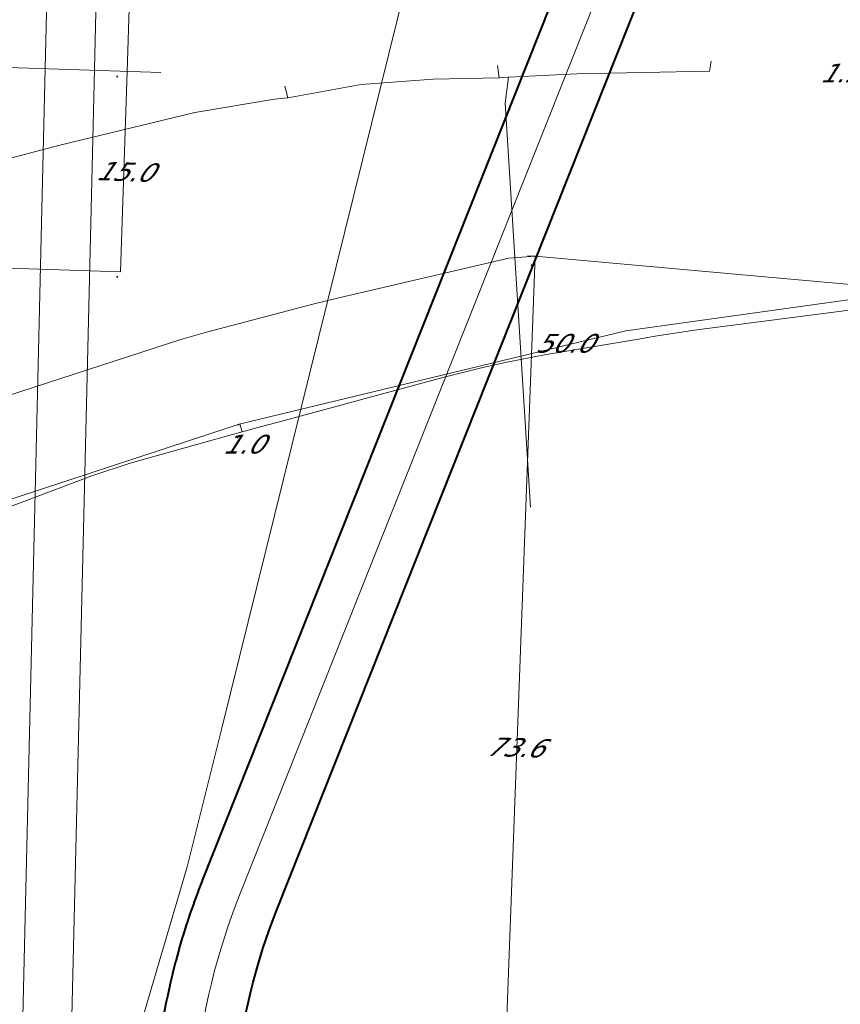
# Model space of a CAD drawing. Header units: metres. Extents: x 124576 to 133557, y 395865 to 402386.
# Tile 419 of 447: x 132877 to 132938, y 400969 to 401042. Entities that reach past the tile are written whole.
import ezdxf
from ezdxf.enums import TextEntityAlignment as Align

# ---------------------------------------------------------------- set-up
doc = ezdxf.new("R2010")
doc.units = ezdxf.units.M
doc.header["$MEASUREMENT"] = 0
for name, color, linetype, lineweight, true_color in [('LG_AanduidingEisVoorzorgsmaatregel', 7, 'Continuous', 40, 0xf7284a), ('LG_Laag_Spanning_Enexis_Netbeheer_BV', 7, 'Continuous', 13, 0x960000), ('LG_Midden_Spanning_Enexis_Netbeheer_BV', 7, 'Continuous', 13, 0xd20000), ('LG_Riool_Vrij_Verval_Gemeente_Tilburg_Ruimtelijke_Uitvoering', 7, 'Continuous', 13, 0xca00a0), ('LG_unet-4_Brabant_Water', 5, 'Continuous', 13, 0x0000ff)]:
    doc.layers.add(name, color=color, linetype=linetype, lineweight=lineweight, true_color=true_color)
for name, color, linetype, lineweight in [('MV_Laag_Spanning', 7, 'Continuous', 0), ('MV_Laag_Spanning_pijl', 7, 'Continuous', 0), ('MV_Midden_Spanning', 7, 'Continuous', 0), ('MV_Midden_Spanning_lijn', 7, 'Continuous', 0), ('MV_Midden_Spanning_pijl', 7, 'Continuous', 0)]:
    doc.layers.add(name, color=color, linetype=linetype, lineweight=lineweight)
doc.styles.add('Klic_Annotatie', font='verdanai.ttf', dxfattribs={"oblique": 20, "height": 1.4})

# ---------------------------------------------------------------- blocks, each defined once
blk = doc.blocks.new('m_pijl')
at = {"layer": 'MV_Laag_Spanning_pijl'}
blk.add_hatch(color=7, dxfattribs=at).paths.add_polyline_path([(-1, -0.33), (-1, 0), (-1, 0.33), (0, 0)])
at = {"layer": 'MV_Laag_Spanning_pijl', "flags": 128}
blk.add_lwpolyline([(-1, 0), (-1, 0.33), (0, 0), (-1, -0.33), (-1, 0)], close=True, dxfattribs=at)
blk = doc.blocks.new('m_pijl_1')
at = {"layer": 'MV_Midden_Spanning_pijl'}
blk.add_hatch(color=7, dxfattribs=at).paths.add_polyline_path([(-1, -0.33), (-1, 0), (-1, 0.33), (0, 0)])
at = {"layer": 'MV_Midden_Spanning_pijl', "flags": 128}
blk.add_lwpolyline([(-1, 0), (-1, 0.33), (0, 0), (-1, -0.33), (-1, 0)], close=True, dxfattribs=at)

msp = doc.modelspace()

# ---------------------------------------------------------------- linework, layer by layer
at = {"layer": 'LG_AanduidingEisVoorzorgsmaatregel', "flags": 128}
for points in [[(133073.57, 401438.76), (132890.36, 400977.91), (132890.35, 400977.88), (132890.06, 400977.12), (132890.04, 400977.07), (132889.73, 400976.24), (132889.72, 400976.19), (132889.44, 400975.41), (132889.43, 400975.37), (132889.2, 400974.67), (132889.18, 400974.62), (132888.91, 400973.74), (132888.89, 400973.69), (132888.64, 400972.85), (132888.63, 400972.8), (132888.37, 400971.85), (132888.35, 400971.8), (132888.14, 400970.94), (132888.13, 400970.89), (132887.94, 400970.08), (132887.92, 400970.03), (132887.7, 400969), (132887.69, 400968.94), (132887.49, 400967.93)], [(132893.57, 400967.77), (132893.78, 400968.73), (132893.96, 400969.49), (132894.16, 400970.29), (132894.41, 400971.19), (132894.64, 400971.97), (132894.9, 400972.8), (132895.12, 400973.46), (132895.37, 400974.19), (132895.66, 400974.97), (132895.94, 400975.7), (133079.15, 401436.56)]]:
    msp.add_lwpolyline(points, dxfattribs=at)
at = {"layer": 'LG_Laag_Spanning_Enexis_Netbeheer_BV', "flags": 128}
for points in [[(132922.85, 401018.398), (132924.391, 401018.657), (132927.358, 401019.099), (132940.688, 401020.826), (132943.668, 401021.172), (132948.377, 401021.655)], [(132922.85, 401018.398), (132924.391, 401018.657), (132927.358, 401019.099), (132940.688, 401020.826), (132943.668, 401021.172), (132948.377, 401021.655)], [(132896.046, 401012.21), (132908.346, 401015.541), (132911.257, 401016.263), (132913.018, 401016.661), (132915.96, 401017.24), (132922.85, 401018.398)], [(132896.046, 401012.21), (132908.346, 401015.541), (132911.257, 401016.263), (132913.018, 401016.661), (132915.96, 401017.24), (132922.85, 401018.398)], [(132871.424, 401004.175), (132872.619, 401004.619), (132882.108, 401008.197), (132884.956, 401009.13), (132891.902, 401011.075), (132894.794, 401011.871), (132896.046, 401012.21)], [(132871.424, 401004.175), (132872.619, 401004.619), (132882.108, 401008.197), (132884.956, 401009.13), (132891.902, 401011.075), (132894.794, 401011.871), (132896.046, 401012.21)]]:
    msp.add_lwpolyline(points, dxfattribs=at)
at = {"layer": 'LG_Midden_Spanning_Enexis_Netbeheer_BV', "flags": 128}
for points in [[(132844.702, 401002.927), (132846.573, 401003.632), (132852.427, 401005.999), (132854.297, 401006.707), (132870.79, 401012.532), (132872.685, 401013.174), (132888.756, 401018.383), (132890.675, 401018.945), (132898.633, 401021.034), (132900.574, 401021.515), (132913.302, 401024.485), (132915.272, 401024.622), (132932.173, 401023.101), (132950.034, 401021.494), (133035.61, 401013.793), (133112.899, 401006.837)], [(132844.702, 401002.927), (132846.573, 401003.632), (132852.427, 401005.999), (132854.297, 401006.707), (132870.79, 401012.532), (132872.685, 401013.174), (132888.756, 401018.383), (132890.675, 401018.945), (132898.633, 401021.034), (132900.574, 401021.515), (132913.302, 401024.485), (132915.272, 401024.622), (132932.173, 401023.101), (132950.034, 401021.494), (133035.61, 401013.793), (133112.899, 401006.837)], [(132844.702, 401002.927), (132846.573, 401003.632), (132852.427, 401005.999), (132854.297, 401006.707), (132870.79, 401012.532), (132872.685, 401013.174), (132888.756, 401018.383), (132890.675, 401018.945), (132898.633, 401021.034), (132900.574, 401021.515), (132913.302, 401024.485), (132915.272, 401024.622), (132932.173, 401023.101), (132950.034, 401021.494), (133035.61, 401013.793), (133112.899, 401006.837)], [(132844.702, 401002.927), (132846.573, 401003.632), (132852.427, 401005.999), (132854.297, 401006.707), (132870.79, 401012.532), (132872.685, 401013.174), (132888.756, 401018.383), (132890.675, 401018.945), (132898.633, 401021.034), (132900.574, 401021.515), (132913.302, 401024.485), (132915.272, 401024.622), (132932.173, 401023.101), (132950.034, 401021.494), (133035.61, 401013.793), (133112.899, 401006.837)], [(132844.702, 401002.927), (132846.573, 401003.632), (132852.427, 401005.999), (132854.297, 401006.707), (132870.79, 401012.532), (132872.685, 401013.174), (132888.756, 401018.383), (132890.675, 401018.945), (132898.633, 401021.034), (132900.574, 401021.515), (132913.302, 401024.485), (132915.272, 401024.622), (132932.173, 401023.101), (132950.034, 401021.494), (133035.61, 401013.793), (133112.899, 401006.837)], [(132844.702, 401002.927), (132846.573, 401003.632), (132852.427, 401005.999), (132854.297, 401006.707), (132870.79, 401012.532), (132872.685, 401013.174), (132888.756, 401018.383), (132890.675, 401018.945), (132898.633, 401021.034), (132900.574, 401021.515), (132913.302, 401024.485), (132915.272, 401024.622), (132932.173, 401023.101), (132950.034, 401021.494), (133035.61, 401013.793), (133112.899, 401006.837)], [(132844.702, 401002.927), (132846.573, 401003.632), (132852.427, 401005.999), (132854.297, 401006.707), (132870.79, 401012.532), (132872.685, 401013.174), (132888.756, 401018.383), (132890.675, 401018.945), (132898.633, 401021.034), (132900.574, 401021.515), (132913.302, 401024.485), (132915.272, 401024.622), (132932.173, 401023.101), (132950.034, 401021.494), (133035.61, 401013.793), (133112.899, 401006.837)], [(132950.034, 401021.494), (132932.173, 401023.101), (132915.272, 401024.622), (132913.302, 401024.485), (132900.574, 401021.515), (132898.633, 401021.034), (132890.675, 401018.945), (132888.756, 401018.383), (132872.685, 401013.174)], [(132950.034, 401021.494), (132932.173, 401023.101), (132915.272, 401024.622), (132913.302, 401024.485), (132900.574, 401021.515), (132898.633, 401021.034), (132890.675, 401018.945), (132888.756, 401018.383), (132872.685, 401013.174)], [(132914.681, 401024.647), (132915.272, 401024.622), (132932.173, 401023.101), (132950.034, 401021.494), (133035.61, 401013.793), (133112.899, 401006.837), (133172.026, 401001.516), (133240.991, 400995.31), (133241.391, 400995.257)]]:
    msp.add_lwpolyline(points, dxfattribs=at)
at = {"layer": 'LG_Riool_Vrij_Verval_Gemeente_Tilburg_Ruimtelijke_Uitvoering'}
msp.add_line((132912.581, 401037.971), (132912.439, 401038.882), dxfattribs=at)
at = {"layer": 'LG_Riool_Vrij_Verval_Gemeente_Tilburg_Ruimtelijke_Uitvoering', "flags": 128}
for points in [[(132876.9, 400966.66), (132878.54, 401035.55), (132880.17, 401104.43)], [(132880.58, 400966.67), (132882.22, 401035.46), (132883.85, 401104.36)], [(132896.526, 401037.343), (132896.765, 401036.486), (132902.243, 401037.477), (132907.635, 401037.879), (132912.581, 401037.971), (132913.261, 401038.033), (132918.38, 401038.268), (132928.317, 401038.459), (132928.441, 401039.216)], [(132913.261, 401038.033), (132913.025, 401036.078), (132914.916, 401005.844)], [(132826.398, 401017.37), (132850.849, 401024.612), (132860.407, 401027.654), (132869.915, 401030.365), (132879.708, 401032.927), (132889.805, 401035.37), (132895.772, 401036.375), (132896.765, 401036.486)]]:
    msp.add_lwpolyline(points, dxfattribs=at)
at = {"layer": 'LG_unet-4_Brabant_Water', "flags": 128}
for points in [[(132888.03, 400944.85), (132889.86, 400963.26), (132890, 400964.52), (132890.13, 400965.52), (132890.27, 400966.43), (132890.44, 400967.36), (132890.63, 400968.37), (132890.85, 400969.4), (132891.05, 400970.2), (132891.26, 400971.06), (132891.52, 400972.01), (132891.77, 400972.84), (132892.04, 400973.72), (132892.28, 400974.42), (132892.55, 400975.2), (132892.85, 400976.03), (132893.15, 400976.8), (133076.37, 401437.67)], [(132889.24, 400978.92), (132891.81, 400989.31), (132942.5, 401194.02), (132948.46, 401215.33), (132948.88, 401216.85)], [(132882.069, 400911), (132884.06, 400961.38), (132889.24, 400978.92)]]:
    msp.add_lwpolyline(points, dxfattribs=at)
at = {"layer": 'MV_Laag_Spanning_pijl'}
msp.add_line((132893.171, 401012.069), (132893.346, 401011.479), dxfattribs=at)
at = {"layer": 'MV_Laag_Spanning_pijl', "flags": 128}
for points in [[(132942.083, 401021.841), (132922.045, 401019.047), (132893.123, 401012.055)], [(132893.123, 401012.055), (132870.808, 401004.728), (132857.472, 401000), (132846.42, 400996.152), (132845.8, 400995.94)]]:
    msp.add_lwpolyline(points, dxfattribs=at)
at = {"layer": 'MV_Midden_Spanning_lijn'}
for p, q in [((132874.754, 401038.769), (132887.267, 401038.363)), ((132884.241, 401023.453), (132866.44, 401024.031))]:
    msp.add_line(p, q, dxfattribs=at)
at = {"layer": 'MV_Midden_Spanning_pijl'}
for p, q in [((132885.572, 401064.431), (132884.728, 401038.445)), ((132884.728, 401038.445), (132884.241, 401023.453)), ((132912.511, 400951.091), (132915.272, 401024.622))]:
    msp.add_line(p, q, dxfattribs=at)

# ---------------------------------------------------------------- block references
at = {"layer": 'MV_Laag_Spanning_pijl', "xscale": 0.1, "yscale": 0.1, "zscale": 0.1}
for p, rotation in [((132893, 401012), 194), ((132893, 401011), 287)]:
    msp.add_blockref('m_pijl', p, dxfattribs=dict(at, rotation=rotation))
at = {"layer": 'MV_Midden_Spanning_pijl', "xscale": 0.1, "yscale": 0.1, "zscale": 0.1}
for p, rotation in [((132884, 401038), 269), ((132915, 401024), 87), ((132884, 401023), 269)]:
    msp.add_blockref('m_pijl_1', p, dxfattribs=dict(at, rotation=rotation))

# ---------------------------------------------------------------- texts
at = {"layer": 'MV_Laag_Spanning', "style": 'Klic_Annotatie', "oblique": 20}
for s, p in [('1.2', (132938.03, 401038.328)), ('50.0', (132917.375, 401018.102)), ('1.0', (132893.362, 401010.555))]:
    msp.add_text(s, height=1.4, dxfattribs=at).set_placement(p, align=Align.MIDDLE_CENTER)
at = {"layer": 'MV_Midden_Spanning', "style": 'Klic_Annotatie', "oblique": 20}
for s, p in [('15.0', (132884.485, 401030.949)), ('73.6', (132913.692, 400987.864))]:
    msp.add_text(s, height=1.4, rotation=358, dxfattribs=at).set_placement(p, align=Align.MIDDLE_CENTER)

doc.saveas('drawing.dxf')
